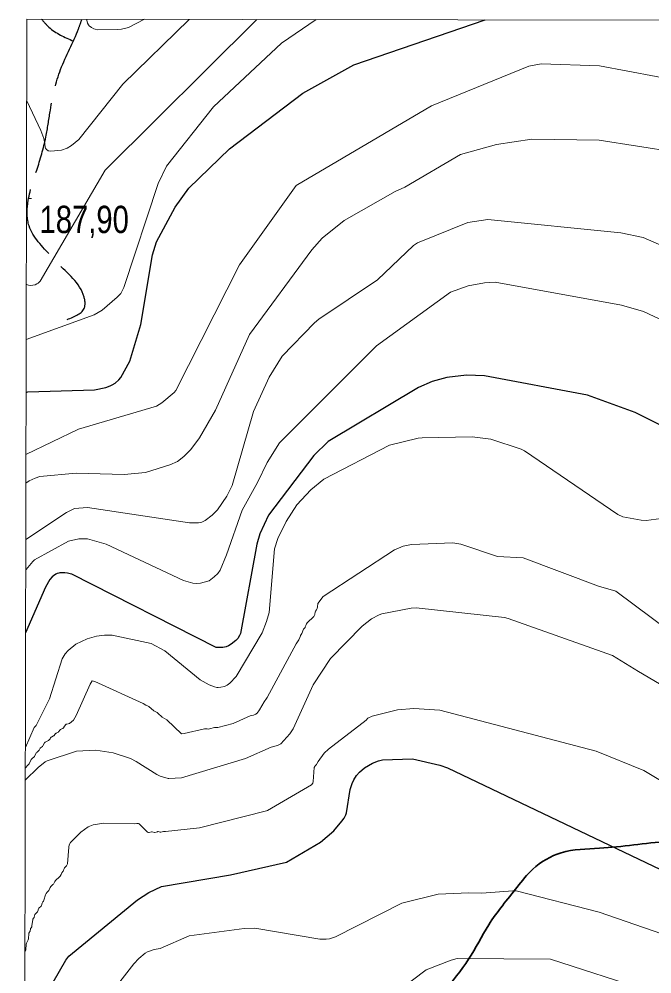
# Model space of a CAD drawing. Extents: x 483847 to 488453, y 4383581 to 4386795.
# Drawn here: x 484103 to 484305.8, y 4386142.3 to 4386448.1 of the extents above; entities that cross this region are included whole.
import ezdxf

# ---------------------------------------------------------------- set-up
doc = ezdxf.new("R2010")
doc.units = 0
doc.header["$LTSCALE"] = 3.8
doc.linetypes.add('LONG_DASHED', pattern=[7.5, 6, -1.5])
for name, color, linetype, lineweight in [('1', 7, 'Continuous', 13), ('38', 7, 'Continuous', 25), ('6', 7, 'Continuous', 35), ('7', 7, 'Continuous', 13), ('8', 7, 'Continuous', 25), ('9', 7, 'Continuous', 13)]:
    doc.layers.add(name, color=color, linetype=linetype, lineweight=lineweight)

msp = doc.modelspace()

# ---------------------------------------------------------------- linework, layer by layer
at = {"layer": '1'}
msp.add_lwpolyline([(484105.5, 4386448.1), (487681.9, 4386441.2), (487678, 4384129), (484100.5, 4384135.8)], close=True, dxfattribs=at)
at = {"layer": '38', "linetype": 'LONG_DASHED'}
for points in [[(484118.38, 4386351.91), (484123.97, 4386355.74), (484123.58, 4386359.87), (484114.66, 4386370.59), (484113.2, 4386372.23), (484106.2, 4386381.84), (484105.81, 4386389.28), (484108.86, 4386400.35), (484111.69, 4386410.95), (484113.03, 4386418.98), (484116.32, 4386431.99), (484122.05, 4386445), (484123.13, 4386448.07)], [(484110.18, 4386448.09), (484112.56, 4386445.52), (484120.4, 4386441.05)]]:
    msp.add_spline(points, degree=3, dxfattribs=at)
at = {"layer": '6'}
msp.add_spline([(484576.61, 4386447.19), (484575.13, 4386446.53), (484575.18, 4386444.85), (484580.13, 4386440.31), (484591.1, 4386435.01), (484598.73, 4386428.86), (484602.1, 4386423.08), (484602.37, 4386415.22), (484599.42, 4386408.45), (484594.78, 4386406.63), (484585.36, 4386406.05), (484576.72, 4386406.48), (484563.21, 4386405.29), (484545.28, 4386400.82), (484534.96, 4386398.38), (484521.91, 4386395.52), (484514.17, 4386392.31), (484513.85, 4386387.73), (484523.95, 4386384.82), (484528.86, 4386384.69), (484538.58, 4386383.69), (484545.75, 4386380.25), (484548.92, 4386376.43), (484552.06, 4386367.9), (484551.7, 4386358.89), (484550.52, 4386355.02), (484543.31, 4386343.35), (484535.9, 4386336.43), (484527.04, 4386328.4), (484515.84, 4386322.97), (484502.88, 4386315.06), (484490.08, 4386303.77), (484482.61, 4386296.93), (484472.42, 4386287.91), (484462.75, 4386280.64), (484451.72, 4386270.36), (484442.91, 4386255.77), (484439.95, 4386245.25), (484434.08, 4386232.96), (484425.31, 4386219.46), (484419.84, 4386210.8), (484412.03, 4386202.36), (484398.36, 4386194.84), (484387.5, 4386192.19), (484372.49, 4386190.28), (484356.35, 4386188.98), (484338.03, 4386186.55), (484328.45, 4386185.35), (484310.94, 4386184.71), (484289, 4386182.56), (484276.75, 4386181.11), (484267.68, 4386175.87), (484262.62, 4386170.12), (484253.51, 4386158.01), (484247.07, 4386147.03), (484239.03, 4386136.69)], degree=3, dxfattribs=at)
at = {"layer": '7'}
msp.add_line((484105.96, 4386390.66), (484106.96, 4386390.66), dxfattribs=at)
at = {"layer": '8'}
for points in [[(484105.24, 4386328.55), (484105.78, 4386328.68), (484127.18, 4386329.4), (484130.76, 4386330.14), (484132.17, 4386330.63), (484132.86, 4386330.95), (484133.78, 4386331.52), (484134.98, 4386332.57), (484135.59, 4386333.27), (484138.5, 4386338.5), (484142.04, 4386350.34), (484145.71, 4386372.57), (484147.08, 4386376.79), (484152.98, 4386387.86), (484157.45, 4386393.95), (484170.4, 4386406.59), (484193.91, 4386424.34), (484210.28, 4386433.49), (484252.4, 4386447.82)], [(484312.39, 4386316.16), (484300.42, 4386322.12), (484285.22, 4386327.62), (484252.12, 4386333.84), (484246.45, 4386334.05), (484240.08, 4386333.36), (484235.42, 4386332.09), (484231.06, 4386330.12), (484202.02, 4386312.84), (484197.49, 4386308.35), (484182.97, 4386289.21), (484180.14, 4386283.3), (484179.2, 4386279.94), (484174.01, 4386251.33), (484173.67, 4386250.67), (484173.09, 4386249.77), (484172.47, 4386249.08), (484171.02, 4386247.88), (484170.15, 4386247.38), (484169.36, 4386247.09), (484168.35, 4386246.89), (484167.03, 4386246.81), (484166.21, 4386246.9), (484119.91, 4386270.29), (484119.33, 4386270.49), (484118.47, 4386270.7), (484117.69, 4386270.78), (484116.05, 4386270.74), (484115.7, 4386270.67), (484115.18, 4386270.51)], [(484115.18, 4386270.51), (484114.73, 4386270.29), (484114.08, 4386269.85), (484113.64, 4386269.46), (484112.83, 4386268.59), (484111.44, 4386266.22), (484105.08, 4386251.56)], [(484111.94, 4386136.21), (484117.94, 4386146.73), (484118.89, 4386148.05), (484140.98, 4386166.01), (484144.56, 4386168.37), (484148.68, 4386170.35), (484170.78, 4386174.09), (484188.68, 4386178.15), (484199.61, 4386184.5), (484203.91, 4386188.17), (484206.49, 4386191.2), (484207.18, 4386192.23), (484207.71, 4386193.26), (484207.94, 4386193.89), (484209.12, 4386201.33), (484209.73, 4386203.3), (484210.27, 4386204.49), (484211.19, 4386205.91), (484212.07, 4386206.89), (484213.76, 4386208.27), (484216.31, 4386209.81), (484218.25, 4386210.56), (484219.5, 4386210.86), (484229.12, 4386211.19), (484237.84, 4386209.16), (484240.3, 4386208.28), (484318.02, 4386171.29)]]:
    msp.add_lwpolyline(points, dxfattribs=at)
at = {"layer": '9'}
for points in [[(484105.28, 4386345.46), (484127.05, 4386353.35), (484129.66, 4386354.86), (484134.46, 4386359), (484135.56, 4386360.26), (484136.57, 4386362.14), (484147.59, 4386395.47), (484150.27, 4386400.99), (484165.31, 4386420.01), (484187.1, 4386440.34), (484198.25, 4386447.92)], [(484105.32, 4386363.19), (484105.65, 4386363.02), (484106.02, 4386362.9), (484106.64, 4386362.8), (484107.38, 4386362.85), (484108.11, 4386363.02), (484108.7, 4386363.3), (484109.07, 4386363.54), (484109.78, 4386364.13), (484130.57, 4386399.76), (484179.22, 4386447.96)], [(484157.47, 4386448), (484136.29, 4386427.25), (484122.1, 4386409.55), (484119.83, 4386407.59), (484118.41, 4386406.8), (484116.6, 4386406.12), (484113.2, 4386405.82)], [(484124.72, 4386448.06), (484124.74, 4386447.72), (484124.92, 4386446.82), (484125.24, 4386446.25), (484125.51, 4386445.96), (484126.2, 4386445.45), (484126.99, 4386445.03), (484127.42, 4386444.87), (484128.17, 4386444.7), (484134.7, 4386444.75), (484135.81, 4386444.88), (484138.04, 4386445.44), (484143.24, 4386448.03)], [(484316.31, 4386428.02), (484289.08, 4386433.12), (484270.29, 4386433.75), (484266.33, 4386433), (484235.16, 4386420.31), (484191.8, 4386394.79), (484173.61, 4386369.35), (484153.24, 4386329.15), (484152.67, 4386328.54), (484148.72, 4386325.17), (484147, 4386324.17), (484122.04, 4386316.78), (484105.2, 4386308.65)], [(484113.2, 4386405.82), (484112.5, 4386405.91), (484112.34, 4386405.96), (484112.2, 4386406.02), (484111.83, 4386406.32), (484111.44, 4386406.81), (484111.41, 4386406.95), (484111.29, 4386408.22), (484110.94, 4386409.86), (484110, 4386412.39), (484105.44, 4386421.96)], [(484313.52, 4386405.47), (484288.91, 4386409.28), (484267.35, 4386409.65), (484255.99, 4386407.96), (484244.46, 4386404.75), (484226.59, 4386394.28), (484223.49, 4386392.93)], [(484223.49, 4386392.93), (484207.15, 4386383.63), (484200.11, 4386377.93), (484196.81, 4386374.22), (484176.88, 4386347.07), (484165.92, 4386322.84), (484160.82, 4386313.96), (484158.05, 4386310.28), (484155.85, 4386307.99), (484153.76, 4386306.42), (484151.33, 4386305.34), (484143.54, 4386302.92), (484136.68, 4386302.23), (484121.32, 4386302.73), (484109.7, 4386301.63), (484108.19, 4386301.13), (484106.19, 4386300.18), (484105.18, 4386299.49)], [(484328.97, 4386366.88), (484303.07, 4386378.14), (484295.89, 4386379.65), (484253.25, 4386383.95), (484246.85, 4386382.92), (484230.73, 4386376.49), (484229.43, 4386375.56), (484217.88, 4386364.56), (484199.04, 4386352.05), (484197.66, 4386350.87), (484187.36, 4386340.17), (484183.13, 4386333.38), (484178.14, 4386322.4), (484171.33, 4386298.78), (484169.6, 4386295.27), (484166.59, 4386290.91), (484164.87, 4386289.19), (484162.63, 4386287.49)], [(484105.12, 4386271.49), (484105.31, 4386271.82), (484107.38, 4386274.39), (484107.98, 4386274.92), (484118.8, 4386280.93), (484122.13, 4386281.66), (484124.93, 4386281.69), (484130.95, 4386279.91), (484155.66, 4386268.34), (484158.74, 4386267.5), (484159.95, 4386267.35), (484161.17, 4386267.46), (484163.89, 4386268.21), (484165.56, 4386269.44), (484166.69, 4386270.6), (484167.42, 4386271.64), (484169.5, 4386276.48), (484174.5, 4386290.82), (484179.42, 4386299.71), (484182.48, 4386306.06), (484186.48, 4386312.41), (484217.52, 4386343.49), (484241.31, 4386360.62), (484246.89, 4386362.66), (484252.12, 4386363.63), (484255.55, 4386363.8), (484296.13, 4386356.44), (484303.17, 4386354.47), (484322.03, 4386345.57)], [(484310.42, 4386288.4), (484303.97, 4386287.51), (484302.41, 4386287.59), (484296.49, 4386288.74), (484294.88, 4386289.46), (484265.01, 4386309.86), (484263.91, 4386310.35), (484254.17, 4386313.59), (484248.26, 4386314.37), (484232.22, 4386314.04), (484230.92, 4386313.85), (484221.71, 4386311.64), (484200.68, 4386300.77), (484196.48, 4386297.39), (484192.07, 4386292.54), (484188.56, 4386287.24), (484185.88, 4386281.75), (484184.86, 4386278.48), (484183.11, 4386258.11), (484182.33, 4386255.23), (484180.96, 4386251.56), (484172.63, 4386237.53), (484170.58, 4386235.39), (484169.72, 4386234.76), (484169.03, 4386234.44), (484168.82, 4386234.37), (484167.69, 4386234.14), (484166.78, 4386234.08), (484166.33, 4386234.1), (484165.62, 4386234.23), (484163.91, 4386234.87), (484161.03, 4386236.51), (484149.73, 4386245.83), (484145.3, 4386248.16), (484132.83, 4386250.79)], [(484162.63, 4386287.49), (484161.61, 4386287), (484160.55, 4386286.78), (484157.58, 4386286.8), (484124.91, 4386291.69), (484120.8, 4386291.4), (484118.15, 4386290.12), (484105.14, 4386281.46)], [(484198.58, 4386259.39), (484198.68, 4386259.85), (484198.75, 4386260.99), (484200.48, 4386263.19), (484223.28, 4386278.13), (484226.08, 4386279.28), (484228.81, 4386279.86), (484242, 4386280.38), (484244.58, 4386279.98), (484256.36, 4386276.03), (484264.59, 4386275.59), (484288.75, 4386266.49), (484294.24, 4386264.88), (484329.98, 4386238.31)], [(484106.18, 4386209.61), (484106.9, 4386210.95), (484107.1, 4386211.24), (484107.9, 4386212), (484108.08, 4386212.24), (484108.6, 4386213.19), (484108.75, 4386213.39), (484109.3, 4386213.82), (484109.42, 4386213.97), (484109.77, 4386214.61), (484109.82, 4386214.69), (484109.89, 4386214.75), (484110.45, 4386215.15), (484110.6, 4386215.35), (484111.14, 4386216.35), (484111.24, 4386216.46), (484111.34, 4386216.55), (484111.77, 4386216.8), (484112.19, 4386216.96), (484112.38, 4386217.06), (484112.63, 4386217.26), (484112.93, 4386217.62), (484113.1, 4386217.88), (484113.3, 4386218.13), (484113.45, 4386218.23), (484114.08, 4386218.52), (484114.15, 4386218.58), (484114.23, 4386218.64), (484114.69, 4386219.27), (484114.76, 4386219.34), (484114.84, 4386219.39), (484115.49, 4386219.69), (484115.58, 4386219.75), (484115.65, 4386219.83), (484116.14, 4386220.51), (484116.23, 4386220.58), (484116.31, 4386220.64), (484116.66, 4386220.77), (484117.03, 4386220.94), (484117.12, 4386221.03), (484117.21, 4386221.13), (484117.52, 4386221.65), (484117.94, 4386222.17), (484118.11, 4386222.27), (484118.31, 4386222.35), (484119.19, 4386222.51), (484120.44, 4386223.59), (484121.32, 4386225.08), (484125.73, 4386235.16), (484126.44, 4386236.17), (484127.24, 4386236.02), (484142.78, 4386228.91), (484143.6, 4386228.42), (484144.42, 4386228.09), (484144.63, 4386227.97), (484146.22, 4386226.6), (484146.41, 4386226.47), (484147.22, 4386226.05), (484147.49, 4386225.85), (484148.89, 4386224.6), (484150.38, 4386223.69), (484155.07, 4386219.25), (484155.86, 4386219.28), (484162.42, 4386220.79), (484163.25, 4386220.81), (484163.67, 4386220.74), (484163.99, 4386220.78), (484165.58, 4386221.19), (484165.73, 4386221.21), (484166.69, 4386221.19), (484171.63, 4386222.54), (484177.06, 4386224.97), (484178.13, 4386225.18), (484178.89, 4386225.5), (484179.1, 4386225.67), (484179.31, 4386225.88), (484180.07, 4386226.94), (484181.5, 4386229.49), (484182.34, 4386230.53), (484182.54, 4386230.85), (484191.81, 4386248.06), (484192.64, 4386249.35), (484192.72, 4386249.5), (484193.16, 4386250.64), (484193.22, 4386250.74), (484193.66, 4386251.34), (484193.76, 4386251.55), (484194.06, 4386252.47), (484194.16, 4386252.68), (484194.64, 4386253.26), (484194.74, 4386253.47), (484194.87, 4386253.92), (484195.1, 4386254.46), (484195.34, 4386254.8), (484197.42, 4386256.82), (484197.68, 4386257.19), (484197.77, 4386257.41), (484197.95, 4386258.3), (484198.05, 4386258.52), (484198.32, 4386258.87), (484198.58, 4386259.39)], [(484334.94, 4386219.55), (484301.55, 4386239.22), (484293.18, 4386244.26), (484259.74, 4386256.14), (484258.63, 4386256.43), (484230.28, 4386259.6), (484228.63, 4386259.47), (484219.27, 4386257.67), (484218.41, 4386257.34), (484215.96, 4386256.05), (484213, 4386253.74), (484202.78, 4386243.3), (484197.29, 4386234.89), (484190.86, 4386220.77), (484189.79, 4386219.23), (484186.85, 4386216.05), (484186.23, 4386215.67), (484185.83, 4386215.49), (484183.8, 4386214.9), (484175.58, 4386211.33), (484155.09, 4386205.13), (484150.98, 4386204.92), (484150.82, 4386204.94), (484148.23, 4386205.63), (484147.16, 4386206.18), (484140.56, 4386210.4)], [(484132.83, 4386250.79), (484130.38, 4386250.8), (484127.86, 4386250.49), (484124.85, 4386249.58), (484121.22, 4386247.95), (484118.76, 4386245.9), (484117.75, 4386244.83), (484116.76, 4386243.26), (484112.78, 4386230.39), (484108.43, 4386221.9), (484107.88, 4386221.23), (484105, 4386214.81)], [(484327.76, 4386192.86), (484303.21, 4386207.46), (484287.98, 4386213.61), (484237.83, 4386226.75), (484229.54, 4386227.36), (484224.34, 4386226.93), (484216.19, 4386224.9), (484214.73, 4386224.24), (484214.28, 4386223.6), (484202.14, 4386214.34), (484200.79, 4386213.01), (484198.86, 4386210.38), (484198.47, 4386209.59), (484198.35, 4386209.42), (484197.85, 4386208.93), (484197.75, 4386208.77), (484197.62, 4386208.42), (484197.28, 4386203.92), (484197.13, 4386203.36), (484196.73, 4386202.89), (484182.59, 4386194.66), (484182.34, 4386194.56), (484160.8, 4386189.13), (484149.9, 4386187.92), (484149.52, 4386187.96), (484149.3, 4386187.94), (484148.48, 4386187.74), (484148.27, 4386187.74), (484147.55, 4386187.89), (484147.45, 4386187.89), (484147.34, 4386187.87), (484146.56, 4386187.64), (484146.46, 4386187.63), (484146.35, 4386187.64), (484145.67, 4386187.86), (484145.57, 4386187.87), (484145.47, 4386187.86)], [(484140.56, 4386210.4), (484138.69, 4386211.32), (484133.16, 4386213.13), (484127.63, 4386214.02), (484121.37, 4386213.63), (484112, 4386210.59), (484111.36, 4386210.21), (484109.08, 4386208.47), (484104.97, 4386204.38)], [(484104.98, 4386208.23), (484105.94, 4386209.26), (484106.18, 4386209.61)], [(484145.47, 4386187.86), (484144.7, 4386187.6), (484144.59, 4386187.6), (484144.49, 4386187.61), (484144.15, 4386187.75), (484141.63, 4386190.23), (484141.44, 4386190.37), (484141.26, 4386190.47), (484140.78, 4386190.5), (484140.08, 4386190.38), (484130.12, 4386190.61), (484126.72, 4386190.07), (484125.12, 4386189.43), (484122.74, 4386187.67), (484119.48, 4386184.43), (484119.05, 4386183.67), (484118.89, 4386182.94), (484118.49, 4386177.57), (484118.33, 4386177.16), (484118.2, 4386176.95), (484117.54, 4386176.26), (484117.4, 4386176.05), (484117.1, 4386175.26), (484117.01, 4386175.09), (484116.67, 4386174.65), (484116.58, 4386174.49), (484116.44, 4386174.12), (484116.19, 4386173.66), (484115.95, 4386173.37), (484114.68, 4386172.21), (484114.43, 4386171.92), (484113.99, 4386171.12), (484113.85, 4386170.93), (484113.17, 4386170.28), (484113, 4386170.05), (484112.52, 4386169.04), (484112.36, 4386168.8), (484112.01, 4386168.46), (484111.65, 4386168.04), (484111.48, 4386167.68), (484110.97, 4386165.99), (484110.85, 4386165.67), (484110.65, 4386165.36), (484110.48, 4386165.16), (484110.4, 4386165), (484110.16, 4386164.26), (484110.03, 4386164.06), (484109.37, 4386163.41), (484109.25, 4386163.21), (484109, 4386162.42), (484108.87, 4386162.21), (484108.21, 4386161.52), (484108.08, 4386161.31), (484107.86, 4386160.53), (484107.79, 4386160.37), (484107.62, 4386160.15), (484107.44, 4386159.82), (484107.39, 4386159.66), (484107.12, 4386157.78), (484107.04, 4386157.45), (484106.86, 4386157.1), (484106.69, 4386156.88), (484106.63, 4386156.73), (484106.54, 4386156.06), (484106.48, 4386155.91), (484106.32, 4386155.68), (484106.16, 4386155.36), (484106.13, 4386155.22), (484106, 4386153.58), (484105.91, 4386153.22), (484105.35, 4386152.18), (484105.25, 4386151.8), (484105.14, 4386150.09), (484105.05, 4386149.7), (484104.85, 4386149.28)], [(484130.5, 4386133.62), (484139.8, 4386145.59), (484141.36, 4386147.22), (484143.45, 4386148.93), (484144.13, 4386149.38), (484146.28, 4386150.1), (484148.24, 4386150.48), (484157.53, 4386154.49), (484175.16, 4386156.83), (484178.53, 4386156.93), (484199.41, 4386153.42), (484201.39, 4386153.43), (484202.54, 4386153.61), (484204.44, 4386154.18), (484225.64, 4386164.97), (484237.33, 4386167.82), (484247.12, 4386168.28), (484251.35, 4386168.2), (484261.23, 4386168.93), (484262.33, 4386168.91), (484288.88, 4386162.15), (484329.09, 4386148.23)], [(484224.74, 4386137.01), (484233.49, 4386143.67), (484241.46, 4386146.7), (484243.45, 4386147.23), (484273.3, 4386147.07), (484304.45, 4386137.03)]]:
    msp.add_lwpolyline(points, dxfattribs=at)

# ---------------------------------------------------------------- texts
at = {"layer": '7', "width": 0.8}
msp.add_text('187,90', height=8.75, dxfattribs=at).set_placement((484109.55, 4386379.57))

doc.saveas('drawing.dxf')
